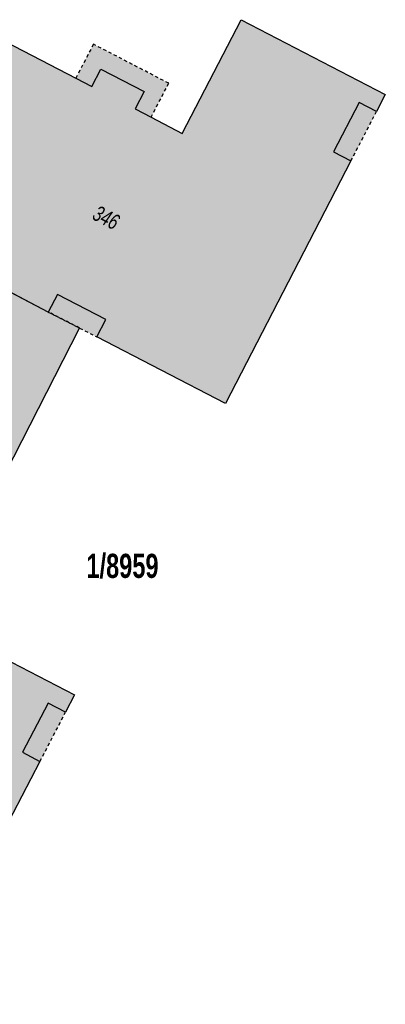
# Model space of a CAD drawing. Header units: metres. Extents: x 2695560 to 2696939, y 1260491 to 1262050.
# Tile 738 of 1005: x 2696577 to 2696599, y 1260934 to 1260994. Entities that reach past the tile are written whole.
import ezdxf

# ---------------------------------------------------------------- set-up
doc = ezdxf.new("R2010")
doc.units = ezdxf.units.M
doc.linetypes.add('AUSGEZOGEN', pattern=[0])
doc.linetypes.add('VERDECKT2_S2', pattern=[0.36, 0.2, -0.16])
for name, color, linetype in [('XR$1$AV_Flächen (EO)', 7, 'AUSGEZOGEN'), ('XR$1$AV_Gebäudeflächen (BB)', 7, 'AUSGEZOGEN'), ('XR$1$AV_Gebäudeflächen (EO)', 7, 'AUSGEZOGEN'), ('XR$1$AV_Gebäudeflächen ut.', 7, 'AUSGEZOGEN'), ('XR$1$AV_Grundstück-Nr.', 7, 'AUSGEZOGEN'), ('XR$1$AV_Linien (BB)', 7, 'AUSGEZOGEN'), ('XR$1$AV_Versicherung-Nr.', 7, 'AUSGEZOGEN')]:
    doc.layers.add(name, color=color, linetype=linetype)
doc.styles.add('ARIAL', font='arial.ttf')

msp = doc.modelspace()

# ---------------------------------------------------------------- hatches: boundary and pattern name
at = {"layer": 'XR$1$AV_Gebäudeflächen (BB)', "true_color": 0xd2d2d2, "transparency": 33554687}
for points in [[(2696575.367, 1260977.976), (2696578.626, 1260976.289), (2696579.185, 1260977.369), (2696582.169, 1260975.825), (2696581.615, 1260974.756), (2696589.527, 1260970.66), (2696597.25, 1260985.58), (2696596.176, 1260986.136), (2696597.748, 1260989.174), (2696598.823, 1260988.618), (2696599.366, 1260989.667), (2696590.487, 1260994.263), (2696586.869, 1260987.273), (2696584.951, 1260988.266), (2696583.966, 1260988.776), (2696584.52, 1260989.846), (2696581.857, 1260991.224), (2696581.307, 1260990.163), (2696580.322, 1260990.673), (2696574.889, 1260993.485), (2696574.597, 1260992.922), (2696568.654, 1260981.451), (2696573.92, 1260978.725)], [(2696555.485, 1260956.015), (2696549.837, 1260945.169), (2696549.519, 1260944.559), (2696559.483, 1260939.37), (2696560.043, 1260940.446), (2696562.992, 1260938.91), (2696562.435, 1260937.839), (2696570.335, 1260933.725), (2696578.113, 1260948.659), (2696577.038, 1260949.219), (2696578.616, 1260952.25), (2696579.688, 1260951.692), (2696580.239, 1260952.75), (2696571.346, 1260957.351), (2696568.688, 1260952.247), (2696567.683, 1260950.317), (2696565.783, 1260951.306), (2696564.811, 1260951.813), (2696565.369, 1260952.884), (2696562.691, 1260954.278), (2696562.14, 1260953.22), (2696561.195, 1260953.713), (2696560.198, 1260954.232), (2696555.76, 1260956.543)]]:
    msp.add_hatch(color=254, dxfattribs=at).paths.add_polyline_path(points)
at = {"layer": 'XR$1$AV_Gebäudeflächen (EO)', "true_color": 0xebebeb, "transparency": 33554687}
for points in [[(2696583.966, 1260988.776), (2696584.951, 1260988.266), (2696586.034, 1260990.357), (2696581.4, 1260992.756), (2696580.322, 1260990.673), (2696581.307, 1260990.163), (2696581.857, 1260991.224), (2696584.52, 1260989.846)], [(2696597.25, 1260985.58), (2696598.823, 1260988.618), (2696597.748, 1260989.174), (2696596.176, 1260986.136)], [(2696578.626, 1260976.289), (2696580.553, 1260975.3), (2696581.615, 1260974.756), (2696582.169, 1260975.825), (2696579.185, 1260977.369)], [(2696577.038, 1260949.219), (2696578.113, 1260948.659), (2696579.688, 1260951.692), (2696578.616, 1260952.25)]]:
    msp.add_hatch(color=7, dxfattribs=at).paths.add_polyline_path(points)
at = {"layer": 'XR$1$AV_Gebäudeflächen ut.', "true_color": 0xf5f5f5, "transparency": 33554687}
msp.add_hatch(color=7, dxfattribs=at).paths.add_polyline_path([(2696566.812, 1260953.244), (2696568.688, 1260952.247), (2696571.346, 1260957.351), (2696580.553, 1260975.3), (2696578.626, 1260976.289), (2696575.367, 1260977.976), (2696563.491, 1260955.008)])

# ---------------------------------------------------------------- linework, layer by layer
at = {"layer": 'XR$1$AV_Flächen (EO)', "color": 7, "linetype": 'AUSGEZOGEN', "transparency": 33554687}
for p, q in [((2696583.966, 1260988.776), (2696584.951, 1260988.266)), ((2696578.626, 1260976.289), (2696575.367, 1260977.976)), ((2696571.346, 1260957.351), (2696580.553, 1260975.3)), ((2696577.038, 1260949.219), (2696578.113, 1260948.659))]:
    msp.add_line(p, q, dxfattribs=at)
at = {"layer": 'XR$1$AV_Flächen (EO)', "color": 7, "linetype": 'VERDECKT2_S2', "transparency": 33554687}
for p, q in [((2696597.25, 1260985.58), (2696598.823, 1260988.618)), ((2696580.553, 1260975.3), (2696578.626, 1260976.289)), ((2696578.113, 1260948.659), (2696579.688, 1260951.692))]:
    msp.add_line(p, q, dxfattribs=at)
for points in [[(2696584.951, 1260988.266), (2696586.034, 1260990.357), (2696581.4, 1260992.756), (2696580.322, 1260990.673)], [(2696578.626, 1260976.289), (2696580.553, 1260975.3), (2696581.615, 1260974.756)]]:
    msp.add_lwpolyline(points, dxfattribs=at)
at = {"layer": 'XR$1$AV_Flächen (EO)', "color": 7, "linetype": 'AUSGEZOGEN', "transparency": 33554687}
for points in [[(2696580.322, 1260990.673), (2696581.307, 1260990.163), (2696581.857, 1260991.224), (2696584.52, 1260989.846), (2696583.966, 1260988.776)], [(2696598.823, 1260988.618), (2696597.748, 1260989.174), (2696596.176, 1260986.136), (2696597.25, 1260985.58)], [(2696581.615, 1260974.756), (2696582.169, 1260975.825), (2696579.185, 1260977.369), (2696578.626, 1260976.289)], [(2696579.688, 1260951.692), (2696578.616, 1260952.25), (2696577.038, 1260949.219)]]:
    msp.add_lwpolyline(points, dxfattribs=at)
at = {"layer": 'XR$1$AV_Linien (BB)', "color": 7, "linetype": 'AUSGEZOGEN', "transparency": 33554687}
for points in [[(2696574.597, 1260992.922), (2696574.889, 1260993.485), (2696580.322, 1260990.673), (2696581.307, 1260990.163), (2696581.857, 1260991.224), (2696584.52, 1260989.846), (2696583.966, 1260988.776), (2696584.951, 1260988.266), (2696586.869, 1260987.273), (2696590.487, 1260994.263), (2696599.366, 1260989.667), (2696598.823, 1260988.618), (2696597.748, 1260989.174), (2696596.176, 1260986.136), (2696597.25, 1260985.58), (2696589.527, 1260970.66), (2696581.615, 1260974.756), (2696582.169, 1260975.825), (2696579.185, 1260977.369), (2696578.626, 1260976.289), (2696575.367, 1260977.976)], [(2696568.688, 1260952.247), (2696571.346, 1260957.351), (2696580.239, 1260952.75), (2696579.688, 1260951.692), (2696578.616, 1260952.25), (2696577.038, 1260949.219), (2696578.113, 1260948.659), (2696570.335, 1260933.725), (2696562.435, 1260937.839), (2696562.992, 1260938.91), (2696560.043, 1260940.446), (2696559.483, 1260939.37), (2696549.519, 1260944.559), (2696549.837, 1260945.169)]]:
    msp.add_lwpolyline(points, dxfattribs=at)

# ---------------------------------------------------------------- texts
at = {"layer": 'XR$1$AV_Grundstück-Nr.', "color": 7, "transparency": 33554687, "insert": (2696583.19, 1260960.661), "char_height": 1.48491, "width": 4.98214, "attachment_point": 5, "style": 'ARIAL'}
msp.add_mtext('\\A1;{\\fArial|i0|b1;\\H1.484908;\\W0.700000;\\C7;1/8959}\\P', dxfattribs=at)
at = {"layer": 'XR$1$AV_Versicherung-Nr.', "color": 7, "transparency": 33554687, "insert": (2696582.184, 1260982.093), "char_height": 0.96842, "width": 1.93301, "attachment_point": 5, "rotation": 332.631, "style": 'ARIAL'}
msp.add_mtext('\\A1;{\\fArial|i1|b0;\\H0.968418;\\W0.700000;\\C7;346}\\P', dxfattribs=at)

doc.saveas('drawing.dxf')
